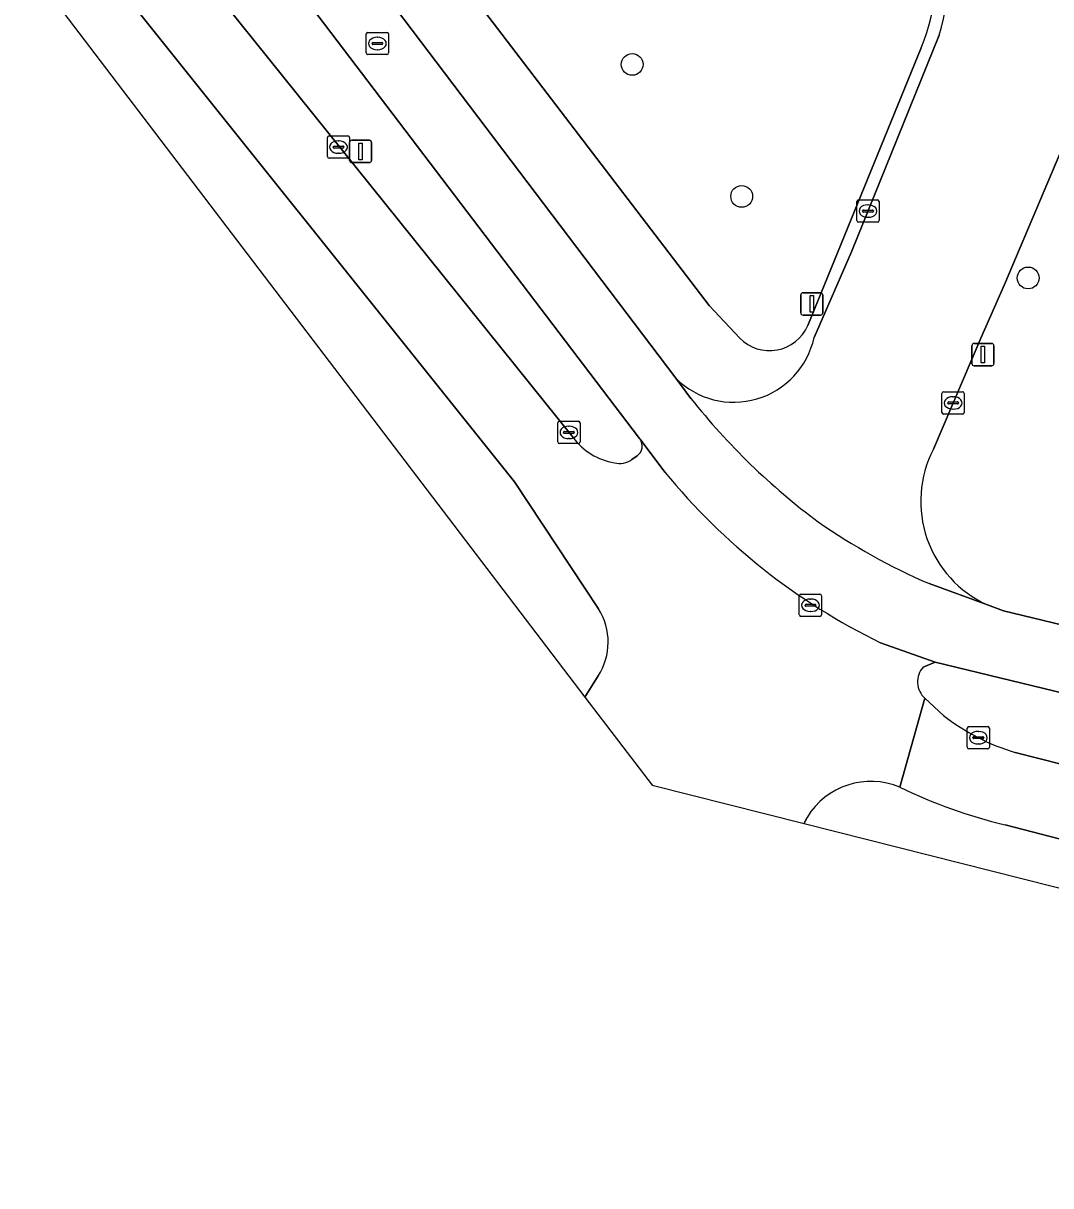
# Model space of a CAD drawing. Extents: x 160030 to 160839, y 385325 to 386450.
# Drawn here: x 160554.6 to 160600.8, y 385346.9 to 385399.1 of the extents above; entities that cross this region are included whole.
import ezdxf

# ---------------------------------------------------------------- set-up
doc = ezdxf.new("R2010")
doc.units = 0
for name, color, linetype in [('IMGEO_Berm_groen', 7, 'Continuous'), ('IMGEO_Berm_open', 7, 'Continuous'), ('IMGEO_Boom', 7, 'Continuous'), ('IMGEO_Fietspad_gesloten', 7, 'Continuous'), ('IMGEO_Groenvoorziening', 7, 'Continuous'), ('IMGEO_Kolk', 7, 'Continuous'), ('IMGEO_Lichtmast', 7, 'Continuous'), ('IMGEO_Rijbaan_lokaal_gesloten', 7, 'Continuous'), ('IMGEO_Rioolput', 7, 'Continuous'), ('IMGEO_Verkeersbordpaal', 7, 'Continuous'), ('IMGEO_Verkeerseiland_groen', 7, 'Continuous'), ('IMGEO_Voetpad_open', 7, 'Continuous')]:
    doc.layers.add(name, color=color, linetype=linetype)

msp = doc.modelspace()

# ---------------------------------------------------------------- linework, layer by layer
at = {"layer": 'IMGEO_Berm_groen'}
for points in [[(160580.461, 385372.799), (160576.693, 385378.496), (160557.223, 385402.836)], [(160554.93, 385401.548), (160579.853, 385368.846), (160579.853, 385368.846), (160580.452, 385369.789)], [(160589.829, 385363.446), (160589.708, 385363.209), (160589.689, 385363.171), (160627.54, 385353.61)], [(160627.54, 385353.61), (160625.34, 385354.429), (160621.979, 385355.681), (160608.349, 385360.608), (160598.713, 385363.114)]]:
    msp.add_lwpolyline(points, dxfattribs=at)
for centre, radius, start, end in [((160578.093, 385371.301), 2.802, 327.3405, 32.3169), ((160592.691, 385361.717), 3.344, 67.169, 148.8643), ((160604.068, 385385.592), 23.107, 244.1387, 256.5998)]:
    msp.add_arc(centre, radius, start, end, dxfattribs=at)
at = {"layer": 'IMGEO_Berm_open'}
for points in [[(160605.639, 385367.435), (160623.098, 385363.21), (160623.238, 385363.704), (160595.58, 385370.409), (160595.043, 385370.188)], [(160595.118, 385368.791), (160595.949, 385368.022)], [(160599.163, 385366.36), (160601.289, 385365.814)]]:
    msp.add_lwpolyline(points, dxfattribs=at)
for centre, radius, start, end in [((160595.742, 385369.525), 0.963, 136.5148, 229.6313), ((160601.917, 385375.624), 9.664, 231.8666, 253.4452)]:
    msp.add_arc(centre, radius, start, end, dxfattribs=at)
at = {"layer": 'IMGEO_Boom'}
for centre in [(160581.975, 385397.231), (160586.889, 385391.307), (160599.749, 385387.648)]:
    msp.add_circle(centre, 0.489, dxfattribs=at)
at = {"layer": 'IMGEO_Fietspad_gesloten'}
for points in [[(160584.613, 385382.243), (160583.931, 385383.145), (160562.083, 385411.993), (160558.333, 385416.682)], [(160555.361, 385415.975), (160560.288, 385409.446), (160562.093, 385407.041), (160582.309, 385380.439), (160582.319, 385380.426), (160582.328, 385380.413), (160583.443, 385378.939)], [(160598.642, 385372.71), (160597.917, 385372.977), (160595.304, 385373.937)], [(160668.42, 385355.819), (160665.613, 385356.547), (160598.642, 385372.71)], [(160593.125, 385371.277), (160595.58, 385370.409), (160623.238, 385363.704), (160630.031, 385362.057), (160659.2, 385354.983), (160662.089, 385354.261), (160665.156, 385353.479)]]:
    msp.add_lwpolyline(points, dxfattribs=at)
for centre, radius, start, end in [((160608.363, 385401.032), 30.284, 218.3481, 233.4535), ((160605.758, 385397.189), 28.827, 219.2772, 244.009), ((160606.434, 385399.807), 28.163, 235.1226, 246.7213)]:
    msp.add_arc(centre, radius, start, end, dxfattribs=at)
at = {"layer": 'IMGEO_Groenvoorziening'}
for points in [[(160561.641, 385417.885), (160573.116, 385402.531), (160585.434, 385386.412), (160586.804, 385384.949)], [(160589.853, 385385.511), (160594.947, 385397.975)]]:
    msp.add_lwpolyline(points, dxfattribs=at)
for centre, radius, start, end in [((160586.027, 385401.623), 9.637, 337.7554, 46.2771), ((160588.14, 385386.253), 1.867, 224.3063, 336.5811)]:
    msp.add_arc(centre, radius, start, end, dxfattribs=at)
at = {"layer": 'IMGEO_Kolk'}
for p, q in [((160568.29, 385393.094), (160568.29, 385393.946)), ((160568.365, 385394.02), (160569.217, 385394.02)), ((160568.778, 385393.8), (160568.803, 385393.8)), ((160569.291, 385393.946), (160569.291, 385393.094)), ((160568.549, 385393.514), (160568.549, 385393.526)), ((160568.987, 385393.477), (160568.589, 385393.477)), ((160568.592, 385393.563), (160568.99, 385393.563)), ((160568.801, 385393.24), (160568.776, 385393.24)), ((160569.033, 385393.526), (160569.033, 385393.514)), ((160569.217, 385393.02), (160568.365, 385393.02)), ((160592.059, 385390.223), (160592.059, 385391.075)), ((160592.134, 385391.149), (160592.986, 385391.149)), ((160593.06, 385391.075), (160593.06, 385390.223)), ((160592.318, 385390.643), (160592.318, 385390.655)), ((160592.756, 385390.606), (160592.358, 385390.606)), ((160592.361, 385390.692), (160592.759, 385390.692)), ((160592.547, 385390.929), (160592.572, 385390.929)), ((160592.802, 385390.655), (160592.802, 385390.643)), ((160592.986, 385390.149), (160592.134, 385390.149)), ((160592.57, 385390.369), (160592.545, 385390.369)), ((160595.879, 385381.615), (160595.879, 385382.467)), ((160595.954, 385382.541), (160596.806, 385382.541)), ((160596.367, 385382.321), (160596.392, 385382.321)), ((160596.88, 385382.467), (160596.88, 385381.615)), ((160596.138, 385382.035), (160596.138, 385382.047)), ((160596.576, 385381.998), (160596.178, 385381.998)), ((160596.181, 385382.084), (160596.579, 385382.084)), ((160596.39, 385381.761), (160596.365, 385381.761)), ((160596.622, 385382.047), (160596.622, 385382.035)), ((160578.634, 385380.293), (160578.634, 385381.145)), ((160578.709, 385381.219), (160579.561, 385381.219)), ((160579.635, 385381.145), (160579.635, 385380.293)), ((160596.806, 385381.541), (160595.954, 385381.541)), ((160578.893, 385380.713), (160578.893, 385380.725)), ((160579.331, 385380.676), (160578.933, 385380.676)), ((160578.936, 385380.762), (160579.334, 385380.762)), ((160579.122, 385380.999), (160579.147, 385380.999)), ((160579.377, 385380.725), (160579.377, 385380.713)), ((160579.561, 385380.219), (160578.709, 385380.219)), ((160579.145, 385380.439), (160579.12, 385380.439)), ((160597.012, 385366.595), (160597.012, 385367.447)), ((160597.087, 385367.521), (160597.939, 385367.521)), ((160597.314, 385367.064), (160597.712, 385367.064)), ((160597.5, 385367.301), (160597.525, 385367.301)), ((160598.013, 385367.447), (160598.013, 385366.595)), ((160597.271, 385367.015), (160597.271, 385367.027)), ((160597.709, 385366.978), (160597.311, 385366.978)), ((160597.523, 385366.741), (160597.498, 385366.741)), ((160597.755, 385367.027), (160597.755, 385367.015)), ((160597.939, 385366.521), (160597.087, 385366.521))]:
    msp.add_line(p, q, dxfattribs=at)
for points in [[(160568.29, 385393.094), (160568.29, 385393.946)], [(160568.365, 385394.02), (160569.217, 385394.02)], [(160569.291, 385393.946), (160569.291, 385393.094)], [(160569.217, 385393.02), (160568.365, 385393.02)], [(160592.059, 385390.223), (160592.059, 385391.075)], [(160592.134, 385391.149), (160592.986, 385391.149)], [(160593.06, 385391.075), (160593.06, 385390.223)], [(160592.986, 385390.149), (160592.134, 385390.149)], [(160595.879, 385381.615), (160595.879, 385382.467)], [(160595.954, 385382.541), (160596.806, 385382.541)], [(160596.88, 385382.467), (160596.88, 385381.615)], [(160578.634, 385380.293), (160578.634, 385381.145)], [(160578.709, 385381.219), (160579.561, 385381.219)], [(160579.635, 385381.145), (160579.635, 385380.293)], [(160596.806, 385381.541), (160595.954, 385381.541)], [(160579.561, 385380.219), (160578.709, 385380.219)], [(160597.012, 385366.595), (160597.012, 385367.447)], [(160597.087, 385367.521), (160597.939, 385367.521)], [(160598.013, 385367.447), (160598.013, 385366.595)], [(160597.939, 385366.521), (160597.087, 385366.521)]]:
    msp.add_lwpolyline(points, dxfattribs=at)
for centre, radius, start, end in [((160568.367, 385393.944), 0.0765, 91.552, 178.448), ((160568.367, 385393.944), 0.0765, 91.552, 178.448), ((160569.215, 385393.944), 0.0765, 1.552, 88.448), ((160569.215, 385393.944), 0.0765, 1.552, 88.448), ((160568.589, 385393.523), 0.0403, 85.8775, 175.7526), ((160568.586, 385393.513), 0.0366, 178.938, 274.7102), ((160568.99, 385393.52), 0.043, 264.8664, 352.4533), ((160568.994, 385393.525), 0.0386, 1.7309, 96.639), ((160568.367, 385393.096), 0.0765, 181.552, 268.448), ((160568.367, 385393.096), 0.0765, 181.552, 268.448), ((160569.215, 385393.096), 0.0765, 271.552, 358.448), ((160569.215, 385393.096), 0.0765, 271.552, 358.448), ((160592.136, 385391.073), 0.0765, 91.552, 178.448), ((160592.136, 385391.073), 0.0765, 91.552, 178.448), ((160592.984, 385391.073), 0.0765, 1.552, 88.448), ((160592.984, 385391.073), 0.0765, 1.552, 88.448), ((160592.358, 385390.652), 0.0403, 85.8775, 175.7526), ((160592.355, 385390.642), 0.0366, 178.938, 274.7102), ((160592.759, 385390.649), 0.043, 264.8664, 352.4533), ((160592.763, 385390.654), 0.0386, 1.7309, 96.639), ((160592.136, 385390.225), 0.0765, 181.552, 268.448), ((160592.136, 385390.225), 0.0765, 181.552, 268.448), ((160592.984, 385390.225), 0.0765, 271.552, 358.448), ((160592.984, 385390.225), 0.0765, 271.552, 358.448), ((160595.956, 385382.465), 0.0765, 91.552, 178.448), ((160595.956, 385382.465), 0.0765, 91.552, 178.448), ((160596.804, 385382.465), 0.0765, 1.552, 88.448), ((160596.804, 385382.465), 0.0765, 1.552, 88.448), ((160596.178, 385382.044), 0.0403, 85.8775, 175.7526), ((160596.175, 385382.034), 0.0366, 178.938, 274.7102), ((160596.579, 385382.041), 0.043, 264.8664, 352.4533), ((160596.583, 385382.046), 0.0386, 1.7309, 96.639), ((160578.711, 385381.143), 0.0765, 91.552, 178.448), ((160578.711, 385381.143), 0.0765, 91.552, 178.448), ((160579.559, 385381.143), 0.0765, 1.552, 88.448), ((160579.559, 385381.143), 0.0765, 1.552, 88.448), ((160595.956, 385381.617), 0.0765, 181.552, 268.448), ((160595.956, 385381.617), 0.0765, 181.552, 268.448), ((160596.804, 385381.617), 0.0765, 271.552, 358.448), ((160596.804, 385381.617), 0.0765, 271.552, 358.448), ((160578.933, 385380.722), 0.0403, 85.8775, 175.7526), ((160578.93, 385380.712), 0.0366, 178.938, 274.7102), ((160579.334, 385380.719), 0.043, 264.8664, 352.4533), ((160579.338, 385380.724), 0.0386, 1.7309, 96.639), ((160578.711, 385380.295), 0.0765, 181.552, 268.448), ((160578.711, 385380.295), 0.0765, 181.552, 268.448), ((160579.559, 385380.295), 0.0765, 271.552, 358.448), ((160579.559, 385380.295), 0.0765, 271.552, 358.448), ((160597.089, 385367.445), 0.0765, 91.552, 178.448), ((160597.089, 385367.445), 0.0765, 91.552, 178.448), ((160597.311, 385367.024), 0.0403, 85.8775, 175.7526), ((160597.716, 385367.026), 0.0386, 1.7309, 96.639), ((160597.937, 385367.445), 0.0765, 1.552, 88.448), ((160597.937, 385367.445), 0.0765, 1.552, 88.448), ((160597.089, 385366.597), 0.0765, 181.552, 268.448), ((160597.089, 385366.597), 0.0765, 181.552, 268.448), ((160597.308, 385367.014), 0.0366, 178.938, 274.7102), ((160597.712, 385367.021), 0.043, 264.8664, 352.4533), ((160597.937, 385366.597), 0.0765, 271.552, 358.448), ((160597.937, 385366.597), 0.0765, 271.552, 358.448)]:
    msp.add_arc(centre, radius, start, end, dxfattribs=at)
for centre, major_axis, ratio, start_param, end_param in [((160568.777, 385393.52), (-0.387, 0.002), 0.722429, 4.712389, 7.853982), ((160568.802, 385393.52), (-0.39, 0.002), 0.717154, 1.570796, 4.712389), ((160592.546, 385390.649), (-0.387, 0.002), 0.722429, 4.712389, 7.853982), ((160592.571, 385390.649), (-0.39, 0.002), 0.717154, 1.570796, 4.712389), ((160596.366, 385382.041), (-0.387, 0.002), 0.722429, 4.712389, 7.853982), ((160596.391, 385382.041), (-0.39, 0.002), 0.717154, 1.570796, 4.712389), ((160579.121, 385380.719), (-0.387, 0.002), 0.722429, 4.712389, 7.853982), ((160579.146, 385380.719), (-0.39, 0.002), 0.717154, 1.570796, 4.712389), ((160597.499, 385367.021), (-0.387, 0.002), 0.722429, 4.712389, 7.853982), ((160597.524, 385367.021), (-0.39, 0.002), 0.717154, 1.570796, 4.712389)]:
    msp.add_ellipse(centre, major_axis=major_axis, ratio=ratio, start_param=start_param, end_param=end_param, dxfattribs=at)
at = {"layer": 'IMGEO_Lichtmast'}
for p, q in [((160569.288, 385392.924), (160569.288, 385393.724)), ((160569.288, 385393.724), (160569.288, 385392.924)), ((160569.388, 385393.824), (160570.178, 385393.824)), ((160570.178, 385393.824), (160569.388, 385393.824)), ((160570.278, 385393.724), (160570.278, 385392.924)), ((160570.278, 385392.924), (160570.278, 385393.724)), ((160570.178, 385392.824), (160569.388, 385392.824)), ((160569.388, 385392.824), (160570.178, 385392.824)), ((160597.221, 385383.809), (160597.221, 385384.609)), ((160597.221, 385384.609), (160597.221, 385383.809)), ((160597.321, 385384.709), (160598.111, 385384.709)), ((160598.111, 385384.709), (160597.321, 385384.709)), ((160598.211, 385384.609), (160598.211, 385383.809)), ((160598.211, 385383.809), (160598.211, 385384.609)), ((160598.111, 385383.709), (160597.321, 385383.709)), ((160597.321, 385383.709), (160598.111, 385383.709))]:
    msp.add_line(p, q, dxfattribs=at)
for points in [[(160569.708, 385393.699), (160569.858, 385393.699), (160569.858, 385392.949), (160569.708, 385392.949), (160569.708, 385393.699)], [(160597.641, 385384.584), (160597.791, 385384.584), (160597.791, 385383.834), (160597.641, 385383.834), (160597.641, 385384.584)]]:
    msp.add_lwpolyline(points, dxfattribs=at)
for centre, start, end in [((160569.388, 385393.724), 90, 180), ((160569.388, 385393.724), 90, 180), ((160570.178, 385393.724), 0, 90), ((160570.178, 385393.724), 360, 90), ((160569.388, 385392.924), 180, 270), ((160569.388, 385392.924), 180, 270), ((160570.178, 385392.924), 270, 0), ((160570.178, 385392.924), 270, 0), ((160597.321, 385384.609), 90, 180), ((160597.321, 385384.609), 90, 180), ((160598.111, 385384.609), 0, 90), ((160598.111, 385384.609), 360, 90), ((160597.321, 385383.809), 180, 270), ((160597.321, 385383.809), 180, 270), ((160598.111, 385383.809), 270, 0), ((160598.111, 385383.809), 270, 0)]:
    msp.add_arc(centre, 0.1, start, end, dxfattribs=at)
at = {"layer": 'IMGEO_Rijbaan_lokaal_gesloten'}
for points in [[(160579.318, 385380.492), (160559.841, 385404.733), (160557.47, 385407.678), (160554.639, 385411.196)], [(160554.802, 385405.818), (160557.223, 385402.836), (160576.693, 385378.496), (160580.461, 385372.799)], [(160583.443, 385378.939), (160582.328, 385380.413)], [(160582.198, 385379.669), (160581.959, 385379.5)], [(160595.043, 385370.188), (160595.58, 385370.409), (160593.125, 385371.277)], [(160580.452, 385369.789), (160579.853, 385368.846), (160579.853, 385368.846), (160582.864, 385364.895), (160589.689, 385363.171)], [(160595.949, 385368.022), (160595.118, 385368.791), (160593.989, 385364.799)], [(160593.989, 385364.799), (160595.118, 385368.791)], [(160654.033, 385346.918), (160657.251, 385352.125), (160654.267, 385352.851), (160601.289, 385365.814), (160599.163, 385366.36)], [(160589.689, 385363.171), (160589.708, 385363.209), (160589.829, 385363.446)], [(160598.713, 385363.114), (160608.349, 385360.608), (160621.979, 385355.681), (160625.34, 385354.429), (160627.54, 385353.61), (160654.033, 385346.918)]]:
    msp.add_lwpolyline(points, dxfattribs=at)
for centre, radius, start, end in [((160581.671, 385382.242), 2.932, 216.6306, 260.3161), ((160581.889, 385380.106), 0.536, 305.2487, 34.9287), ((160581.402, 385380.298), 0.973, 256.6839, 304.9184), ((160605.758, 385397.189), 28.827, 219.2772, 244.009), ((160578.093, 385371.301), 2.802, 327.3405, 32.3169), ((160595.742, 385369.525), 0.963, 136.5148, 229.6313), ((160601.917, 385375.624), 9.664, 231.8666, 253.4452), ((160592.691, 385361.717), 3.344, 67.169, 148.8643), ((160604.068, 385385.592), 23.107, 244.1387, 256.5998)]:
    msp.add_arc(centre, radius, start, end, dxfattribs=at)
at = {"layer": 'IMGEO_Rioolput'}
for p, q in [((160570.035, 385397.742), (160570.035, 385398.594)), ((160570.11, 385398.668), (160570.962, 385398.668)), ((160570.523, 385398.448), (160570.548, 385398.448)), ((160571.036, 385398.594), (160571.036, 385397.742)), ((160570.294, 385398.162), (160570.294, 385398.174)), ((160570.732, 385398.125), (160570.334, 385398.125)), ((160570.337, 385398.211), (160570.735, 385398.211)), ((160570.546, 385397.888), (160570.521, 385397.888)), ((160570.778, 385398.174), (160570.778, 385398.162)), ((160570.962, 385397.668), (160570.11, 385397.668)), ((160589.477, 385372.536), (160589.477, 385373.388)), ((160589.552, 385373.462), (160590.404, 385373.462)), ((160590.478, 385373.388), (160590.478, 385372.536)), ((160589.736, 385372.956), (160589.736, 385372.968)), ((160590.174, 385372.919), (160589.776, 385372.919)), ((160589.779, 385373.005), (160590.177, 385373.005)), ((160589.965, 385373.242), (160589.99, 385373.242)), ((160590.22, 385372.968), (160590.22, 385372.956)), ((160590.404, 385372.462), (160589.552, 385372.462)), ((160589.988, 385372.682), (160589.963, 385372.682))]:
    msp.add_line(p, q, dxfattribs=at)
for points in [[(160570.035, 385397.742), (160570.035, 385398.594)], [(160570.11, 385398.668), (160570.962, 385398.668)], [(160571.036, 385398.594), (160571.036, 385397.742)], [(160570.962, 385397.668), (160570.11, 385397.668)], [(160589.477, 385372.536), (160589.477, 385373.388)], [(160589.552, 385373.462), (160590.404, 385373.462)], [(160590.478, 385373.388), (160590.478, 385372.536)], [(160590.404, 385372.462), (160589.552, 385372.462)]]:
    msp.add_lwpolyline(points, dxfattribs=at)
for centre, radius, start, end in [((160570.112, 385398.592), 0.0765, 91.552, 178.448), ((160570.112, 385398.592), 0.0765, 91.552, 178.448), ((160570.96, 385398.592), 0.0765, 1.552, 88.448), ((160570.96, 385398.592), 0.0765, 1.552, 88.448), ((160570.334, 385398.171), 0.0403, 85.8775, 175.7526), ((160570.331, 385398.161), 0.0366, 178.938, 274.7102), ((160570.735, 385398.168), 0.043, 264.8664, 352.4533), ((160570.739, 385398.173), 0.0386, 1.7309, 96.639), ((160570.112, 385397.744), 0.0765, 181.552, 268.448), ((160570.112, 385397.744), 0.0765, 181.552, 268.448), ((160570.96, 385397.744), 0.0765, 271.552, 358.448), ((160570.96, 385397.744), 0.0765, 271.552, 358.448), ((160589.554, 385373.386), 0.0765, 91.552, 178.448), ((160589.554, 385373.386), 0.0765, 91.552, 178.448), ((160590.402, 385373.386), 0.0765, 1.552, 88.448), ((160590.402, 385373.386), 0.0765, 1.552, 88.448), ((160589.776, 385372.965), 0.0403, 85.8775, 175.7526), ((160589.773, 385372.955), 0.0366, 178.938, 274.7102), ((160590.177, 385372.962), 0.043, 264.8664, 352.4533), ((160590.181, 385372.967), 0.0386, 1.7309, 96.639), ((160589.554, 385372.538), 0.0765, 181.552, 268.448), ((160589.554, 385372.538), 0.0765, 181.552, 268.448), ((160590.402, 385372.538), 0.0765, 271.552, 358.448), ((160590.402, 385372.538), 0.0765, 271.552, 358.448)]:
    msp.add_arc(centre, radius, start, end, dxfattribs=at)
for centre, major_axis, ratio, start_param, end_param in [((160570.522, 385398.168), (-0.387, 0.002), 0.722429, 4.712389, 7.853982), ((160570.547, 385398.168), (-0.39, 0.002), 0.717154, 1.570796, 4.712389), ((160589.964, 385372.962), (-0.387, 0.002), 0.722429, 4.712389, 7.853982), ((160589.989, 385372.962), (-0.39, 0.002), 0.717154, 1.570796, 4.712389)]:
    msp.add_ellipse(centre, major_axis=major_axis, ratio=ratio, start_param=start_param, end_param=end_param, dxfattribs=at)
at = {"layer": 'IMGEO_Verkeersbordpaal'}
for p, q in [((160589.542, 385386.084), (160589.542, 385386.884)), ((160589.542, 385386.884), (160589.542, 385386.084)), ((160589.642, 385386.984), (160590.432, 385386.984)), ((160590.432, 385386.984), (160589.642, 385386.984)), ((160590.532, 385386.884), (160590.532, 385386.084)), ((160590.532, 385386.084), (160590.532, 385386.884)), ((160590.432, 385385.984), (160589.642, 385385.984)), ((160589.642, 385385.984), (160590.432, 385385.984))]:
    msp.add_line(p, q, dxfattribs=at)
msp.add_lwpolyline([(160589.962, 385386.859), (160590.112, 385386.859), (160590.112, 385386.109), (160589.962, 385386.109), (160589.962, 385386.859)], dxfattribs=at)
for centre, start, end in [((160589.642, 385386.884), 90, 180), ((160589.642, 385386.884), 90, 180), ((160590.432, 385386.884), 0, 90), ((160590.432, 385386.884), 360, 90), ((160589.642, 385386.084), 180, 270), ((160589.642, 385386.084), 180, 270), ((160590.432, 385386.084), 270, 0), ((160590.432, 385386.084), 270, 0)]:
    msp.add_arc(centre, 0.1, start, end, dxfattribs=at)
at = {"layer": 'IMGEO_Verkeerseiland_groen'}
for points in [[(160582.328, 385380.413), (160582.319, 385380.426), (160582.309, 385380.439), (160562.093, 385407.041)], [(160559.841, 385404.733), (160579.318, 385380.492)], [(160581.959, 385379.5), (160582.198, 385379.669)]]:
    msp.add_lwpolyline(points, dxfattribs=at)
for centre, radius, start, end in [((160581.671, 385382.242), 2.932, 216.6306, 260.3161), ((160581.889, 385380.106), 0.536, 305.2487, 34.9287), ((160581.402, 385380.298), 0.973, 256.6839, 304.9184)]:
    msp.add_arc(centre, radius, start, end, dxfattribs=at)
at = {"layer": 'IMGEO_Voetpad_open'}
for points in [[(160586.804, 385384.949), (160585.434, 385386.412), (160573.116, 385402.531), (160561.641, 385417.885)], [(160558.333, 385416.682), (160562.083, 385411.993), (160583.931, 385383.145)], [(160590.138, 385384.972), (160591.825, 385388.824), (160593.879, 385393.915), (160595.751, 385398.538)], [(160595.751, 385398.538), (160593.879, 385393.915), (160591.825, 385388.824), (160590.138, 385384.972)], [(160594.947, 385397.975), (160589.853, 385385.511)], [(160601.869, 385394.874), (160598.689, 385387.36), (160597.619, 385384.944), (160595.493, 385379.966)], [(160595.493, 385379.966), (160597.619, 385384.944), (160598.689, 385387.36), (160601.869, 385394.874)], [(160583.931, 385383.145), (160584.613, 385382.243)], [(160595.304, 385373.937), (160597.917, 385372.977)], [(160597.917, 385372.977), (160598.642, 385372.71), (160665.613, 385356.547)]]:
    msp.add_lwpolyline(points, dxfattribs=at)
for centre, radius, start, end in [((160585.818, 385401.608), 10.396, 342.8265, 48.4412), ((160585.818, 385401.608), 10.396, 342.8265, 48.4412), ((160586.027, 385401.623), 9.637, 337.7554, 46.2771), ((160588.14, 385386.253), 1.867, 224.3063, 336.5811), ((160586.533, 385385.763), 3.691, 225.1721, 347.631), ((160586.533, 385385.763), 3.691, 225.1721, 347.631), ((160608.363, 385401.032), 30.284, 218.3481, 233.4535), ((160600.035, 385377.626), 5.109, 152.7462, 245.51), ((160600.035, 385377.626), 5.109, 152.7462, 245.51), ((160606.434, 385399.807), 28.163, 235.1226, 246.7213)]:
    msp.add_arc(centre, radius, start, end, dxfattribs=at)

doc.saveas('drawing.dxf')
